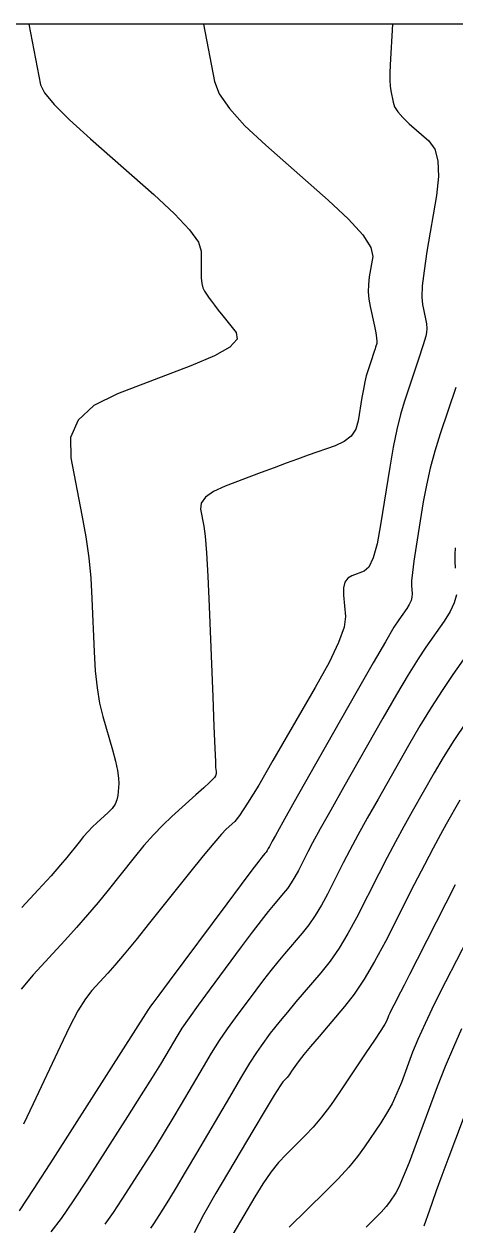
# Model space of a CAD drawing. Extents: x 2082232 to 2083549, y 592624 to 593832.
# Drawn here: x 2083085.8 to 2083104.1, y 593781 to 593832 of the extents above; entities that cross this region are included whole.
import ezdxf

# ---------------------------------------------------------------- set-up
doc = ezdxf.new("R2010")
doc.units = 0
for name, color, linetype in [('DT_X_Contour_Major', 7, 'Continuous'), ('DT_X_Contour_Minor', 7, 'Continuous'), ('DT_X_TIN_Hull', 7, 'Continuous')]:
    doc.layers.add(name, color=color, linetype=linetype)

msp = doc.modelspace()

# ---------------------------------------------------------------- linework, layer by layer
at = {"layer": 'DT_X_Contour_Major'}
for points in [[(2083104.095, 593816.549), (2083103.437, 593814.584), (2083103.206, 593813.85), (2083103.01, 593813.125), (2083102.847, 593812.407), (2083102.717, 593811.697), (2083102.418, 593809.814), (2083102.321, 593809.179), (2083102.254, 593808.689), (2083102.219, 593808.342), (2083102.214, 593808.139), (2083102.243, 593807.789), (2083102.236, 593807.652), (2083102.196, 593807.503), (2083102.121, 593807.341), (2083102.013, 593807.168), (2083101.677, 593806.69), (2083101.472, 593806.368), (2083101.111, 593805.757), (2083100.593, 593804.859), (2083099.917, 593803.674), (2083097.907, 593800.129), (2083097.241, 593798.955), (2083096.753, 593798.091), (2083096.442, 593797.537), (2083096.309, 593797.294), (2083096.189, 593797.058), (2083096.143, 593796.974), (2083096.096, 593796.897), (2083096.048, 593796.827), (2083095.999, 593796.764), (2083095.866, 593796.608), (2083095.736, 593796.441), (2083095.445, 593796.055), (2083094.993, 593795.453), (2083094.381, 593794.632), (2083091.93, 593791.342), (2083091.497, 593790.76), (2083091.236, 593790.411), (2083091.149, 593790.293), (2083091.146, 593790.288), (2083091.034, 593790.112), (2083089.367, 593787.499), (2083086.998, 593783.786), (2083086.197, 593782.543), (2083085.569, 593781.601)], [(2083104.07, 593795.43), (2083102.869, 593793.069), (2083102.461, 593792.268), (2083102.139, 593791.637), (2083101.904, 593791.175), (2083101.753, 593790.882), (2083101.468, 593790.327), (2083101.372, 593790.138), (2083101.297, 593789.986), (2083101.243, 593789.873), (2083101.212, 593789.797), (2083101.156, 593789.647), (2083101.085, 593789.52), (2083100.916, 593789.253), (2083100.649, 593788.847), (2083100.283, 593788.299), (2083099.176, 593786.654), (2083098.774, 593786.075), (2083098.398, 593785.575), (2083098.048, 593785.152), (2083097.723, 593784.808), (2083096.893, 593783.992), (2083096.577, 593783.65), (2083096.251, 593783.236), (2083095.914, 593782.75), (2083095.568, 593782.191), (2083094.631, 593780.606)]]:
    msp.add_lwpolyline(points, dxfattribs=at)
at = {"layer": 'DT_X_Contour_Minor'}
for points in [[(2083093.395, 593831.978), (2083093.857, 593829.544), (2083094.062, 593829.014), (2083094.492, 593828.385), (2083095.149, 593827.658), (2083096.031, 593826.832), (2083098.686, 593824.499), (2083099.551, 593823.693), (2083100.153, 593823.025), (2083100.493, 593822.496), (2083100.57, 593822.105), (2083100.426, 593821.246), (2083100.388, 593820.926), (2083100.38, 593820.608), (2083100.403, 593820.293), (2083100.457, 593819.98), (2083100.641, 593819.15), (2083100.699, 593818.871), (2083100.735, 593818.655), (2083100.75, 593818.503), (2083100.743, 593818.415), (2083100.696, 593818.263), (2083100.672, 593818.19), (2083100.637, 593818.083), (2083100.59, 593817.943), (2083100.532, 593817.769), (2083100.362, 593817.261), (2083100.299, 593817.048), (2083100.237, 593816.788), (2083100.175, 593816.481), (2083100.115, 593816.128), (2083099.955, 593815.126), (2083099.849, 593814.778), (2083099.651, 593814.486), (2083099.36, 593814.251), (2083098.977, 593814.072), (2083097.833, 593813.67), (2083097.386, 593813.511), (2083096.903, 593813.335), (2083096.386, 593813.143), (2083095.832, 593812.934), (2083094.309, 593812.355), (2083093.816, 593812.131), (2083093.478, 593811.894), (2083093.297, 593811.644), (2083093.272, 593811.38), (2083093.412, 593810.659), (2083093.465, 593810.243), (2083093.519, 593809.535), (2083093.575, 593808.537), (2083093.631, 593807.246), (2083093.783, 593803.418), (2083093.834, 593802.154), (2083093.871, 593801.232), (2083093.896, 593800.655), (2083093.908, 593800.42), (2083093.923, 593800.251), (2083093.925, 593800.192), (2083093.923, 593800.143), (2083093.915, 593800.102), (2083093.902, 593800.07), (2083093.86, 593799.998), (2083093.799, 593799.931), (2083093.646, 593799.785), (2083093.402, 593799.559), (2083093.067, 593799.253), (2083092.05, 593798.333), (2083091.664, 593797.965), (2083091.271, 593797.554), (2083090.868, 593797.1), (2083090.458, 593796.601), (2083089.351, 593795.214), (2083088.925, 593794.69), (2083088.476, 593794.159), (2083088.004, 593793.621), (2083087.51, 593793.076), (2083086.161, 593791.613), (2083085.66, 593791.008)], [(2083085.989, 593831.978), (2083086.48, 593829.392), (2083086.649, 593829.054), (2083087.058, 593828.559), (2083087.707, 593827.908), (2083088.596, 593827.099), (2083091.287, 593824.734), (2083092.169, 593823.919), (2083092.799, 593823.247), (2083093.175, 593822.718), (2083093.299, 593822.333), (2083093.29, 593821.496), (2083093.297, 593821.207), (2083093.323, 593820.969), (2083093.369, 593820.781), (2083093.435, 593820.643), (2083093.637, 593820.343), (2083093.729, 593820.212), (2083093.856, 593820.042), (2083094.017, 593819.835), (2083094.211, 593819.59), (2083094.775, 593818.886), (2083094.814, 593818.599), (2083094.508, 593818.267), (2083093.857, 593817.891), (2083092.861, 593817.469), (2083089.744, 593816.284), (2083088.744, 593815.781), (2083088.08, 593815.16), (2083087.753, 593814.421), (2083087.762, 593813.564), (2083088.237, 593811.122), (2083088.397, 593810.214), (2083088.521, 593809.324), (2083088.609, 593808.45), (2083088.66, 593807.593), (2083088.75, 593805.33), (2083088.799, 593804.521), (2083088.877, 593803.793), (2083088.984, 593803.146), (2083089.121, 593802.579), (2083089.526, 593801.174), (2083089.656, 593800.689), (2083089.745, 593800.288), (2083089.792, 593799.971), (2083089.797, 593799.737), (2083089.754, 593799.226), (2083089.716, 593799.038), (2083089.638, 593798.856), (2083089.517, 593798.68), (2083089.355, 593798.511), (2083088.866, 593798.068), (2083088.682, 593797.893), (2083088.494, 593797.698), (2083088.304, 593797.484), (2083088.112, 593797.25), (2083087.595, 593796.601), (2083087.33, 593796.286), (2083086.924, 593795.825), (2083086.376, 593795.219), (2083085.688, 593794.468)], [(2083101.412, 593831.978), (2083101.315, 593830.242), (2083101.3, 593829.894), (2083101.3, 593829.594), (2083101.314, 593829.341), (2083101.341, 593829.137), (2083101.433, 593828.654), (2083101.502, 593828.462), (2083101.639, 593828.246), (2083101.846, 593828.008), (2083102.122, 593827.747), (2083102.949, 593827.02), (2083103.202, 593826.67), (2083103.34, 593826.165), (2083103.363, 593825.506), (2083103.271, 593824.692), (2083102.874, 593822.315), (2083102.75, 593821.506), (2083102.676, 593820.863), (2083102.652, 593820.386), (2083102.678, 593820.075), (2083102.813, 593819.465), (2083102.852, 593819.248), (2083102.867, 593819.054), (2083102.859, 593818.881), (2083102.827, 593818.732), (2083102.712, 593818.363), (2083102.654, 593818.184), (2083102.569, 593817.924), (2083102.455, 593817.582), (2083102.314, 593817.159), (2083101.899, 593815.922), (2083101.745, 593815.402), (2083101.593, 593814.769), (2083101.444, 593814.022), (2083101.297, 593813.163), (2083100.908, 593810.72), (2083100.755, 593809.91), (2083100.589, 593809.311), (2083100.409, 593808.924), (2083100.215, 593808.747), (2083099.681, 593808.56), (2083099.509, 593808.455), (2083099.395, 593808.283), (2083099.338, 593808.043), (2083099.339, 593807.734), (2083099.418, 593806.822), (2083099.36, 593806.377), (2083099.126, 593805.727), (2083098.717, 593804.871), (2083098.132, 593803.81), (2083096.34, 593800.708), (2083095.734, 593799.674), (2083095.262, 593798.9), (2083094.924, 593798.386), (2083094.719, 593798.131), (2083094.351, 593797.798), (2083094.151, 593797.589), (2083093.826, 593797.211), (2083093.377, 593796.666), (2083092.803, 593795.953), (2083091.107, 593793.826), (2083090.52, 593793.094), (2083090.028, 593792.493), (2083089.631, 593792.023), (2083089.331, 593791.684), (2083088.659, 593790.955), (2083088.385, 593790.601), (2083088.068, 593790.087), (2083087.708, 593789.413), (2083087.305, 593788.578), (2083086.172, 593786.137), (2083085.761, 593785.275)], [(2083104.069, 593809.741), (2083104.053, 593809.464), (2083104.053, 593809.177), (2083104.069, 593808.879)], [(2083104.121, 593807.751), (2083104.027, 593807.406), (2083103.854, 593807.033), (2083103.602, 593806.632), (2083102.825, 593805.526), (2083102.493, 593805.027), (2083102.079, 593804.358), (2083101.582, 593803.52), (2083101.004, 593802.513), (2083099.352, 593799.601), (2083098.791, 593798.609), (2083098.348, 593797.817), (2083098.023, 593797.224), (2083097.815, 593796.832), (2083097.418, 593796.051), (2083097.268, 593795.771), (2083097.112, 593795.516), (2083096.953, 593795.284), (2083096.79, 593795.078), (2083096.349, 593794.56), (2083096.14, 593794.305), (2083095.845, 593793.926), (2083095.464, 593793.425), (2083094.996, 593792.8), (2083093.634, 593790.972), (2083093.165, 593790.335), (2083092.78, 593789.794), (2083092.479, 593789.35), (2083092.262, 593789.003), (2083091.795, 593788.206), (2083091.562, 593787.819), (2083091.213, 593787.257), (2083090.749, 593786.52), (2083090.168, 593785.607), (2083088.466, 593782.938), (2083087.867, 593782.023), (2083087.349, 593781.279), (2083086.911, 593780.706)], [(2083105.192, 593806.096), (2083103.974, 593804.362), (2083103.513, 593803.687), (2083103.046, 593802.96), (2083102.572, 593802.181), (2083102.09, 593801.352), (2083100.797, 593799.073), (2083100.341, 593798.263), (2083099.944, 593797.542), (2083099.604, 593796.911), (2083099.322, 593796.369), (2083098.648, 593795.045), (2083098.392, 593794.569), (2083098.128, 593794.134), (2083097.858, 593793.742), (2083097.581, 593793.392), (2083096.832, 593792.512), (2083096.545, 593792.168), (2083096.246, 593791.797), (2083095.935, 593791.397), (2083095.611, 593790.968), (2083094.733, 593789.789), (2083094.401, 593789.328), (2083094.064, 593788.828), (2083093.722, 593788.29), (2083093.376, 593787.713), (2083092.444, 593786.124), (2083092.09, 593785.526), (2083091.726, 593784.925), (2083091.352, 593784.321), (2083090.969, 593783.714), (2083089.933, 593782.091), (2083089.556, 593781.521), (2083089.202, 593781.03)], [(2083104.534, 593802.346), (2083104.014, 593801.561), (2083103.561, 593800.843), (2083103.177, 593800.191), (2083102.243, 593798.544), (2083101.892, 593797.916), (2083101.539, 593797.267), (2083101.185, 593796.598), (2083100.829, 593795.907), (2083099.878, 593794.038), (2083099.516, 593793.366), (2083099.145, 593792.753), (2083098.763, 593792.2), (2083098.372, 593791.705), (2083097.315, 593790.464), (2083096.95, 593790.032), (2083096.647, 593789.667), (2083096.405, 593789.369), (2083096.226, 593789.137), (2083095.832, 593788.607), (2083095.637, 593788.321), (2083095.348, 593787.862), (2083094.965, 593787.229), (2083094.489, 593786.423), (2083093.093, 593784.041), (2083092.618, 593783.233), (2083092.239, 593782.593), (2083091.956, 593782.123), (2083091.77, 593781.821), (2083091.401, 593781.243), (2083091.267, 593781.04), (2083091.14, 593780.865)], [(2083104.264, 593799.031), (2083103.688, 593798.016), (2083103.442, 593797.57), (2083103.134, 593796.993), (2083102.765, 593796.284), (2083102.335, 593795.445), (2083101.107, 593793.031), (2083100.654, 593792.179), (2083100.214, 593791.435), (2083099.789, 593790.799), (2083099.377, 593790.27), (2083098.298, 593789.004), (2083097.935, 593788.574), (2083097.653, 593788.235), (2083097.454, 593787.985), (2083097.336, 593787.827), (2083097.132, 593787.524), (2083097.06, 593787.418), (2083096.994, 593787.329), (2083096.935, 593787.257), (2083096.883, 593787.201), (2083096.754, 593787.074), (2083096.638, 593786.909), (2083096.388, 593786.506), (2083096.003, 593785.867), (2083095.483, 593784.992), (2083093.917, 593782.342), (2083093.395, 593781.426), (2083093.002, 593780.667)], [(2083105.059, 593794.029), (2083103.664, 593791.317), (2083103.184, 593790.367), (2083102.79, 593789.552), (2083102.483, 593788.872), (2083102.261, 593788.327), (2083101.787, 593787.053), (2083101.599, 593786.587), (2083101.391, 593786.144), (2083101.163, 593785.726), (2083100.915, 593785.331), (2083100.228, 593784.309), (2083099.931, 593783.903), (2083099.554, 593783.452), (2083099.099, 593782.956), (2083098.564, 593782.414), (2083097.033, 593780.91)], [(2083104.34, 593789.321), (2083103.992, 593788.551), (2083103.649, 593787.73), (2083103.311, 593786.856), (2083102.418, 593784.459), (2083102.112, 593783.653), (2083101.866, 593783.036), (2083101.677, 593782.605), (2083101.547, 593782.362), (2083101.28, 593781.964), (2083101.143, 593781.785), (2083100.934, 593781.548), (2083100.652, 593781.252), (2083100.297, 593780.898)], [(2083104.685, 593786.257), (2083103.806, 593783.897), (2083103.507, 593783.092), (2083103.269, 593782.444), (2083103.091, 593781.955), (2083102.974, 593781.624), (2083102.742, 593780.952)]]:
    msp.add_lwpolyline(points, dxfattribs=at)
at = {"layer": 'DT_X_TIN_Hull'}
msp.add_lwpolyline([(2083141.848, 593831.978), (2083138.37, 593831.978), (2083131.676, 593831.978), (2083128.028, 593831.978), (2083124.129, 593831.978), (2083121.531, 593831.978), (2083118.821, 593831.978), (2083110.831, 593831.978), (2083107.061, 593831.978), (2083094.588, 593831.978), (2083076.94, 593831.978), (2083075.049, 593831.978), (2083066.455, 593831.978), (2083066.443, 593831.978), (2083066.181, 593831.978), (2083058.333, 593831.978), (2083057.777, 593831.978)], dxfattribs=at)

doc.saveas('drawing.dxf')
